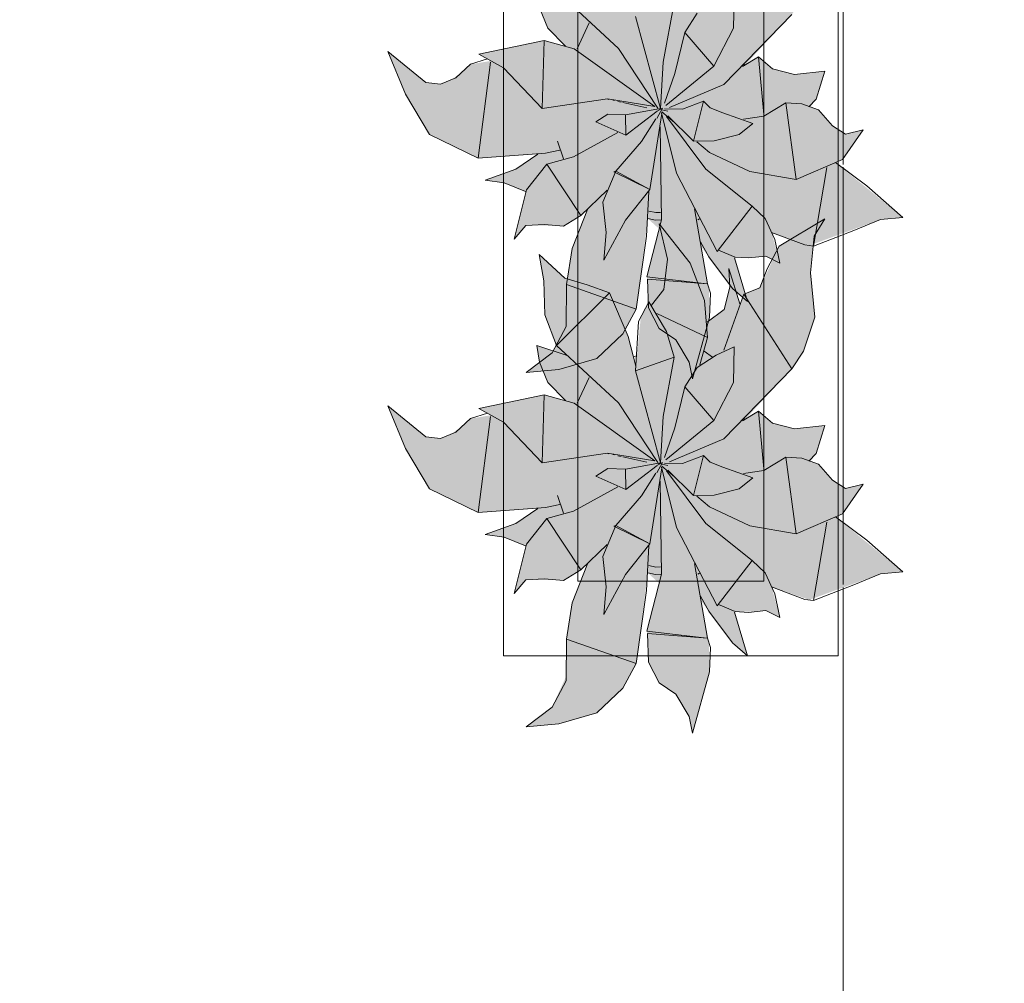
# Model space of a CAD drawing. Header units: millimetres. Extents: x -59761 to 112741, y -57975 to 46221.
# Tile 356 of 421: x 74743 to 76067, y -23818 to -22523. Entities that reach past the tile are written whole.
import ezdxf

# ---------------------------------------------------------------- set-up
doc = ezdxf.new("R2010")
doc.units = ezdxf.units.MM
doc.linetypes.add('короткая штриховая', pattern=[282.222222, 141.111111, -141.111111])
doc.linetypes.add('Штриховая', pattern=[564.444447, 282.222223, -282.222223])
for name, color, linetype in [('Интерьер - Мебель', 7, 'Continuous'), ('Элемент модели - Границы зон', 7, 'Continuous'), ('Элемент Модели - Зона', 7, 'Continuous')]:
    doc.layers.add(name, color=color, linetype=linetype)

msp = doc.modelspace()

# ---------------------------------------------------------------- hatches: boundary and pattern name
at = {"layer": 'Интерьер - Мебель', "linetype": 'Continuous', "lineweight": 0}
for points in [[(75238.13, -22566.06), (75261.57, -22623.31), (75294.14, -22677.63), (75359.54, -22709.49), (75439.45, -22704.1), (75411.7, -22722.86), (75368.65, -22738.95), (75394.53, -22742.58), (75423.13, -22754.21), (75408, -22818.35), (75423.53, -22799.74), (75466.35, -22800.03), (75473.91, -22800.63), (75497.33, -22786.31), (75506.28, -22778.26), (75485.77, -22832.16), (75479.27, -22872.95), (75477.86, -22929.04), (75458.84, -22970.77), (75424.09, -22997.25), (75467.88, -22993.43), (75519.1, -22978.72), (75553.79, -22945.44), (75571.8, -22912.4), (75587.5, -22790.62), (75602.77, -22804.52), (75586.11, -22868.62), (75588.14, -22910.57), (75602.47, -22938.36), (75625.18, -22953.23), (75642.8, -22983.37), (75647.59, -23005.69), (75670.37, -22923.41), (75669.67, -22884.43), (75658.9, -22827.97), (75697.5, -22879.74), (75721.52, -22901.89), (75704.61, -22842.56), (75734.54, -22842.34), (75746.14, -22841.17), (75764.87, -22850.51), (75753.77, -22809.09), (75804.39, -22826.76), (75900.07, -22791.82), (75930.14, -22789), (75839.58, -22715.1), (75849.26, -22710.98), (75877.02, -22671.4), (75853.19, -22677.34), (75835.42, -22665.99), (75816.9, -22644.66), (75805.58, -22640.62), (75813.82, -22630.31), (75825.24, -22592.57), (75784.39, -22597.14), (75754.88, -22589.56), (75736.09, -22573.43), (75717.35, -22585.21), (75781.01, -22516.43), (75796.82, -22492.61), (75812.09, -22446.82), (75806.29, -22387.33), (75811.06, -22338.08), (75825.56, -22314.69), (75763.76, -22351.54), (75738.12, -22407.48), (75716.28, -22416.18), (75711.32, -22428.87), (75696.33, -22381.68), (75697.54, -22406.85), (75689.98, -22436.54), (75667.06, -22453.91), (75663.69, -22424.52), (75644.57, -22374.41), (75602.53, -22321.43), (75614.1, -22368.85), (75608.92, -22409.7), (75592.6, -22431.08), (75588.8, -22426.38), (75578.02, -22447.12), (75571.39, -22512.99), (75561.1, -22472.75), (75536.02, -22414.33), (75475.97, -22394.38), (75441.32, -22362.89), (75447.54, -22398.38), (75448.96, -22443.95), (75464.72, -22484.9), (75479.22, -22498.65), (75438.22, -22484.88), (75441.71, -22507.62), (75453.08, -22534.65), (75476.93, -22558.9), (75448.34, -22551.51), (75360.18, -22569.54), (75376.79, -22578.7), (75349.19, -22583.29), (75339.3, -22592.43), (75322.96, -22604.16), (75308.88, -22609.85), (75288.9, -22607.73)], [(75238.13, -23042.09), (75261.57, -23099.33), (75294.14, -23153.65), (75359.54, -23185.51), (75439.45, -23180.12), (75411.7, -23198.88), (75368.65, -23214.97), (75394.53, -23218.6), (75423.13, -23230.24), (75408, -23294.38), (75423.53, -23275.77), (75466.35, -23276.05), (75473.91, -23276.65), (75497.33, -23262.33), (75506.28, -23254.28), (75485.77, -23308.18), (75479.27, -23348.97), (75477.86, -23405.06), (75458.84, -23446.79), (75424.09, -23473.27), (75467.88, -23469.45), (75519.1, -23454.74), (75553.79, -23421.46), (75571.8, -23388.42), (75587.5, -23266.64), (75602.77, -23280.54), (75586.11, -23344.64), (75588.14, -23386.6), (75602.47, -23414.38), (75625.18, -23429.25), (75642.8, -23459.39), (75647.59, -23481.71), (75670.37, -23399.43), (75669.67, -23360.45), (75658.9, -23304), (75697.5, -23355.76), (75721.52, -23377.92), (75704.61, -23318.58), (75734.54, -23318.36), (75746.14, -23317.19), (75764.87, -23326.53), (75753.77, -23285.11), (75804.39, -23302.78), (75900.07, -23267.84), (75930.14, -23265.02), (75839.58, -23191.12), (75849.26, -23187), (75877.02, -23147.42), (75853.19, -23153.36), (75835.42, -23142.01), (75816.9, -23120.68), (75805.58, -23116.64), (75813.82, -23106.33), (75825.24, -23068.59), (75784.39, -23073.16), (75754.88, -23065.58), (75736.09, -23049.46), (75717.35, -23061.23), (75781.01, -22992.45), (75796.82, -22968.63), (75812.09, -22922.84), (75806.29, -22863.35), (75811.06, -22814.1), (75825.56, -22790.71), (75763.76, -22827.56), (75738.12, -22883.5), (75716.28, -22892.21), (75711.32, -22904.9), (75696.33, -22857.7), (75697.54, -22882.87), (75689.98, -22912.57), (75667.06, -22929.93), (75663.69, -22900.55), (75644.57, -22850.44), (75602.53, -22797.45), (75614.1, -22844.87), (75608.92, -22885.72), (75592.6, -22907.1), (75588.8, -22902.4), (75578.02, -22923.14), (75571.39, -22989.01), (75561.1, -22948.77), (75536.02, -22890.35), (75475.97, -22870.41), (75441.32, -22838.91), (75447.54, -22874.4), (75448.96, -22919.97), (75464.72, -22960.93), (75479.22, -22974.67), (75438.22, -22960.9), (75441.71, -22983.64), (75453.08, -23010.67), (75476.93, -23034.92), (75448.34, -23027.53), (75360.18, -23045.56), (75376.79, -23054.72), (75349.19, -23059.31), (75339.3, -23068.45), (75322.96, -23080.18), (75308.88, -23085.87), (75288.9, -23083.75)]]:
    msp.add_hatch(color=255, dxfattribs=at).paths.add_polyline_path(points)

# ---------------------------------------------------------------- linework, layer by layer
at = {"layer": 'Интерьер - Мебель', "color": 7, "linetype": 'Continuous', "lineweight": 5}
for p, q in [((75393.46, -21877.83), (75393.46, -23377.83)), ((75843.46, -23377.83), (75843.46, -21877.83)), ((75493.46, -21977.83), (75493.46, -23277.83)), ((75743.46, -23277.83), (75743.46, -21977.83)), ((75493.46, -23277.83), (75743.46, -23277.83)), ((75393.46, -23377.83), (75843.46, -23377.83))]:
    msp.add_line(p, q, dxfattribs=at)
at = {"layer": 'Интерьер - Мебель', "color": 7, "linetype": 'Continuous', "lineweight": 15}
for p, q in [((75464.72, -22484.9), (75548.21, -22562.09)), ((75464.72, -22484.9), (75548.21, -22562.09)), ((75702.68, -22534.72), (75703.53, -22486.73)), ((75702.68, -22534.72), (75703.53, -22486.73)), ((75441.71, -22507.62), (75453.08, -22534.65)), ((75441.71, -22507.62), (75453.08, -22534.65)), ((75607.92, -22580.44), (75622.87, -22500.67)), ((75607.92, -22580.44), (75622.87, -22500.67)), ((75571.03, -22518.99), (75604.65, -22642.84)), ((75571.03, -22518.99), (75604.65, -22642.84)), ((75636.98, -22540.45), (75653.75, -22514.62)), ((75636.98, -22540.45), (75653.75, -22514.62)), ((75689.66, -22610.47), (75781.02, -22516.43)), ((75689.66, -22610.47), (75781.02, -22516.43)), ((75453.08, -22534.65), (75476.93, -22558.9)), ((75453.08, -22534.65), (75476.93, -22558.9)), ((75492.59, -22562.58), (75508.55, -22527.81)), ((75492.59, -22562.58), (75508.55, -22527.81)), ((75676.01, -22585.88), (75702.68, -22534.72)), ((75676.01, -22585.88), (75702.68, -22534.72)), ((75623.76, -22595.81), (75636.98, -22540.45)), ((75623.76, -22595.81), (75636.98, -22540.45)), ((75636.98, -22540.45), (75676.01, -22585.88)), ((75636.98, -22540.45), (75676.01, -22585.88)), ((75360.18, -22569.54), (75448.34, -22551.51)), ((75360.18, -22569.54), (75448.34, -22551.51)), ((75445.6, -22642.7), (75448.33, -22551.51)), ((75445.6, -22642.7), (75448.33, -22551.51)), ((75448.34, -22551.51), (75488.35, -22562.54)), ((75448.34, -22551.51), (75488.35, -22562.54)), ((75238.13, -22566.06), (75261.57, -22623.31)), ((75238.13, -22566.06), (75288.9, -22607.73)), ((75238.13, -22566.06), (75261.57, -22623.31)), ((75238.13, -22566.06), (75288.9, -22607.73)), ((75360.18, -22569.54), (75393.4, -22587.86)), ((75360.18, -22569.54), (75393.4, -22587.86)), ((75488.35, -22562.54), (75597.03, -22640.17)), ((75488.35, -22562.54), (75597.03, -22640.17)), ((75548.21, -22562.09), (75600.96, -22642.16)), ((75548.21, -22562.09), (75600.96, -22642.16)), ((75714.73, -22586.06), (75736.09, -22573.43)), ((75714.73, -22586.06), (75736.09, -22573.43)), ((75736.09, -22573.43), (75743.36, -22650.63)), ((75736.09, -22573.43), (75754.88, -22589.56)), ((75736.09, -22573.43), (75743.36, -22650.63)), ((75736.09, -22573.43), (75754.88, -22589.56)), ((75329.41, -22601.56), (75349.19, -22583.29)), ((75329.41, -22601.56), (75349.19, -22583.29)), ((75349.19, -22583.29), (75371.98, -22575.98)), ((75349.19, -22583.29), (75371.98, -22575.98)), ((75359.54, -22709.49), (75375.83, -22580.49)), ((75359.54, -22709.49), (75375.83, -22580.49)), ((75393.4, -22587.86), (75445.6, -22642.7)), ((75393.4, -22587.86), (75445.6, -22642.7)), ((75604.65, -22642.84), (75607.92, -22580.44)), ((75604.65, -22642.84), (75607.92, -22580.44)), ((75611.84, -22638.61), (75676.01, -22585.88)), ((75611.84, -22638.61), (75676.01, -22585.88)), ((75716.49, -22582.41), (75717.35, -22585.21)), ((75716.49, -22582.41), (75717.35, -22585.21)), ((75609.74, -22635.34), (75623.76, -22595.81)), ((75609.74, -22635.34), (75623.76, -22595.81)), ((75754.88, -22589.56), (75784.39, -22597.14)), ((75754.88, -22589.56), (75784.39, -22597.14)), ((75784.39, -22597.14), (75825.24, -22592.57)), ((75784.39, -22597.14), (75825.24, -22592.57)), ((75813.82, -22630.31), (75825.24, -22592.57)), ((75813.82, -22630.31), (75825.24, -22592.57)), ((75288.9, -22607.73), (75308.88, -22609.85)), ((75288.9, -22607.73), (75308.88, -22609.85)), ((75308.88, -22609.85), (75329.41, -22601.56)), ((75308.88, -22609.85), (75329.41, -22601.56)), ((75616.52, -22641.31), (75689.66, -22610.47)), ((75616.52, -22641.31), (75689.66, -22610.47)), ((75261.57, -22623.31), (75294.14, -22677.63)), ((75261.57, -22623.31), (75294.14, -22677.63)), ((75445.6, -22642.7), (75533.47, -22629.87)), ((75445.6, -22642.7), (75533.47, -22629.87)), ((75533.47, -22629.87), (75597.03, -22640.17)), ((75533.47, -22629.87), (75597.03, -22640.17)), ((75533.91, -22630.14), (75535.03, -22630.39)), ((75533.91, -22630.14), (75535.03, -22630.39)), ((75540.61, -22631.6), (75542.84, -22632.09)), ((75540.61, -22631.6), (75542.84, -22632.09)), ((75547.3, -22633.06), (75551.77, -22634.03)), ((75547.3, -22633.06), (75551.77, -22634.03)), ((75554, -22634.52), (75586.32, -22641.57)), ((75554, -22634.52), (75586.32, -22641.57)), ((75634.03, -22643.64), (75662.39, -22632.85)), ((75634.03, -22643.64), (75662.39, -22632.85)), ((75648.83, -22686.61), (75662.39, -22632.85)), ((75648.83, -22686.61), (75662.39, -22632.85)), ((75662.39, -22632.85), (75671.3, -22641.92)), ((75662.39, -22632.85), (75671.3, -22641.92)), ((75743.38, -22652.9), (75772.97, -22634.89)), ((75743.38, -22652.9), (75772.97, -22634.89)), ((75772.97, -22634.89), (75786.71, -22737.85)), ((75772.97, -22634.89), (75794.25, -22636.58)), ((75772.97, -22634.89), (75786.71, -22737.85)), ((75772.97, -22634.89), (75794.25, -22636.58)), ((75794.25, -22636.58), (75816.9, -22644.66)), ((75794.25, -22636.58), (75816.9, -22644.66)), ((75803.89, -22640.56), (75813.82, -22630.31)), ((75803.89, -22640.56), (75813.82, -22630.31)), ((75517.74, -22660.48), (75533.67, -22650.26)), ((75517.74, -22660.48), (75533.67, -22650.26)), ((75533.67, -22650.26), (75557.56, -22651.12)), ((75533.67, -22650.26), (75557.56, -22651.12)), ((75557.56, -22651.12), (75604.65, -22642.84)), ((75557.56, -22651.12), (75604.65, -22642.84)), ((75557.56, -22651.12), (75557.81, -22678.3)), ((75557.56, -22651.12), (75557.81, -22678.3)), ((75557.81, -22678.3), (75600.09, -22646.29)), ((75557.81, -22678.3), (75600.09, -22646.29)), ((75590.23, -22751.41), (75606.15, -22649.38)), ((75590.23, -22751.41), (75606.15, -22649.38)), ((75599.78, -22656.28), (75607.23, -22642.39)), ((75599.78, -22656.28), (75607.23, -22642.39)), ((75600.63, -22645.99), (75607.23, -22642.39)), ((75600.63, -22645.99), (75607.23, -22642.39)), ((75601.78, -22643.34), (75604.04, -22643.89)), ((75601.78, -22643.34), (75604.04, -22643.89)), ((75603.51, -22643.7), (75604.65, -22642.84)), ((75603.51, -22643.7), (75604.65, -22642.84)), ((75606.02, -22648.43), (75626.01, -22729.72)), ((75606.02, -22648.43), (75626.01, -22729.72)), ((75606.3, -22644.44), (75614.22, -22646.35)), ((75606.3, -22644.44), (75614.22, -22646.35)), ((75606.3, -22647.21), (75623.2, -22661.67)), ((75606.3, -22647.21), (75623.2, -22661.67)), ((75610.07, -22642.99), (75634.03, -22643.64)), ((75610.07, -22642.99), (75634.03, -22643.64)), ((75612.7, -22653.63), (75665.21, -22723.97)), ((75612.7, -22653.63), (75665.21, -22723.97)), ((75614.4, -22652.51), (75648.83, -22686.61)), ((75614.4, -22652.51), (75648.83, -22686.61)), ((75671.3, -22641.92), (75688.05, -22648.48)), ((75671.3, -22641.92), (75688.05, -22648.48)), ((75688.05, -22648.48), (75728.75, -22662.7)), ((75688.05, -22648.48), (75728.75, -22662.7)), ((75715.84, -22657.19), (75743.38, -22652.9)), ((75715.84, -22657.19), (75743.38, -22652.9)), ((75816.9, -22644.66), (75835.42, -22665.99)), ((75816.9, -22644.66), (75835.42, -22665.99)), ((75517.74, -22660.48), (75557.81, -22678.3)), ((75517.74, -22660.48), (75557.81, -22678.3)), ((75579.15, -22686.8), (75598.35, -22656.44)), ((75579.15, -22686.8), (75598.35, -22656.44)), ((75603.85, -22667.22), (75605.98, -22792.16)), ((75603.85, -22667.22), (75605.98, -22792.16)), ((75710.13, -22677.54), (75728.75, -22662.7)), ((75710.13, -22677.54), (75728.75, -22662.7)), ((75835.42, -22665.99), (75853.19, -22677.34)), ((75835.42, -22665.99), (75853.19, -22677.34)), ((75294.14, -22677.63), (75359.54, -22709.49)), ((75294.14, -22677.63), (75359.54, -22709.49)), ((75487.43, -22707.68), (75547.3, -22675.05)), ((75487.43, -22707.68), (75547.3, -22675.05)), ((75676.63, -22686.22), (75710.13, -22677.54)), ((75676.63, -22686.22), (75710.13, -22677.54)), ((75849.26, -22710.98), (75877.02, -22671.4)), ((75849.26, -22710.98), (75877.02, -22671.4)), ((75853.19, -22677.34), (75877.02, -22671.4)), ((75853.19, -22677.34), (75877.02, -22671.4)), ((75465.84, -22686.46), (75474.05, -22710.3)), ((75465.84, -22686.46), (75474.05, -22710.3)), ((75544.53, -22726.87), (75579.15, -22686.8)), ((75544.53, -22726.87), (75579.15, -22686.8)), ((75648.83, -22686.61), (75676.63, -22686.22)), ((75648.83, -22686.61), (75676.63, -22686.22)), ((75653.34, -22687.46), (75670.23, -22701.91)), ((75653.34, -22687.46), (75670.23, -22701.91)), ((75359.54, -22709.49), (75450.09, -22702.61)), ((75359.54, -22709.49), (75450.09, -22702.61)), ((75410.06, -22723.97), (75439.45, -22704.1)), ((75410.06, -22723.97), (75439.45, -22704.1)), ((75450.09, -22702.61), (75469.13, -22698.68)), ((75450.09, -22702.61), (75469.13, -22698.68)), ((75670.23, -22701.91), (75724.45, -22727.13)), ((75670.23, -22701.91), (75724.45, -22727.13)), ((75424.39, -22751.75), (75451.86, -22717.38)), ((75424.39, -22751.75), (75451.86, -22717.38)), ((75451.86, -22717.38), (75487.43, -22707.68)), ((75451.86, -22717.38), (75487.43, -22707.68)), ((75451.86, -22717.38), (75497.33, -22786.31)), ((75451.86, -22717.38), (75497.33, -22786.31)), ((75786.71, -22737.85), (75849.26, -22710.98)), ((75786.71, -22737.85), (75849.26, -22710.98)), ((75839.58, -22715.1), (75881.98, -22746.5)), ((75839.58, -22715.1), (75881.98, -22746.5)), ((75368.65, -22738.95), (75410.06, -22723.97)), ((75368.65, -22738.95), (75410.06, -22723.97)), ((75526.93, -22768.3), (75544.53, -22726.87)), ((75526.93, -22768.3), (75544.53, -22726.87)), ((75541.92, -22727.7), (75544.53, -22726.87)), ((75541.92, -22727.7), (75544.53, -22726.87)), ((75541.92, -22727.7), (75590.23, -22751.41)), ((75541.92, -22727.7), (75590.23, -22751.41)), ((75544.53, -22726.87), (75590.23, -22751.41)), ((75544.53, -22726.87), (75590.23, -22751.41)), ((75626.01, -22729.72), (75680.65, -22834.9)), ((75626.01, -22729.72), (75680.65, -22834.9)), ((75665.21, -22723.97), (75727.51, -22773.87)), ((75665.21, -22723.97), (75727.51, -22773.87)), ((75724.45, -22727.13), (75786.71, -22737.85)), ((75724.45, -22727.13), (75786.71, -22737.85)), ((75810.12, -22827.48), (75828.23, -22722.15)), ((75810.12, -22827.48), (75828.23, -22722.15)), ((75368.65, -22738.95), (75394.53, -22742.58)), ((75368.65, -22738.95), (75394.53, -22742.58)), ((75394.53, -22742.58), (75423.13, -22754.22)), ((75394.53, -22742.58), (75423.13, -22754.22)), ((75881.98, -22746.5), (75930.14, -22789)), ((75881.98, -22746.5), (75930.14, -22789)), ((75408, -22818.35), (75424.39, -22751.75)), ((75408, -22818.35), (75424.39, -22751.75)), ((75497.33, -22786.31), (75532.79, -22752.43)), ((75497.33, -22786.31), (75532.79, -22752.43)), ((75557.26, -22792.66), (75590.23, -22751.41)), ((75557.26, -22792.66), (75590.23, -22751.41)), ((75585.59, -22814.25), (75588.8, -22754.24)), ((75585.59, -22814.25), (75588.8, -22754.24)), ((75526.93, -22768.3), (75531.57, -22809.42)), ((75526.93, -22768.3), (75531.57, -22809.42)), ((75473.91, -22800.63), (75497.33, -22786.31)), ((75473.91, -22800.63), (75497.33, -22786.31)), ((75485.98, -22830.85), (75506.28, -22778.26)), ((75485.98, -22830.85), (75506.28, -22778.26)), ((75588.77, -22780.75), (75598.04, -22782.6)), ((75588.77, -22780.75), (75598.04, -22782.6)), ((75598.04, -22782.6), (75604.58, -22782.23)), ((75598.04, -22782.6), (75604.58, -22782.23)), ((75650.16, -22777.68), (75667.65, -22878.26)), ((75650.16, -22777.68), (75667.65, -22878.26)), ((75680.65, -22834.9), (75727.51, -22773.87)), ((75680.65, -22834.9), (75727.51, -22773.87)), ((75727.51, -22773.87), (75745, -22790.41)), ((75727.51, -22773.87), (75745, -22790.41)), ((75408, -22818.35), (75423.53, -22799.74)), ((75408, -22818.35), (75423.53, -22799.74)), ((75423.53, -22799.74), (75448.38, -22798.59)), ((75423.53, -22799.74), (75448.38, -22798.59)), ((75448.38, -22798.59), (75473.91, -22800.63)), ((75448.38, -22798.59), (75473.91, -22800.63)), ((75528.32, -22846.24), (75557.26, -22792.66)), ((75528.32, -22846.24), (75557.26, -22792.66)), ((75586.1, -22868.62), (75605.98, -22792.16)), ((75586.1, -22868.62), (75605.98, -22792.16)), ((75587.5, -22790.62), (75597.57, -22792.64)), ((75587.5, -22790.62), (75597.57, -22792.64)), ((75597.57, -22792.64), (75605.37, -22792.19)), ((75597.57, -22792.64), (75605.37, -22792.19)), ((75602.53, -22797.45), (75614.1, -22844.87)), ((75602.53, -22797.45), (75644.57, -22850.44)), ((75602.53, -22797.45), (75614.1, -22844.87)), ((75602.53, -22797.45), (75644.57, -22850.44)), ((75654.47, -22792.38), (75656.73, -22790.9)), ((75654.47, -22792.38), (75656.73, -22790.9)), ((75745, -22790.41), (75758.03, -22818.62)), ((75745, -22790.41), (75758.03, -22818.62)), ((75763.76, -22827.56), (75825.56, -22790.71)), ((75763.76, -22827.56), (75825.56, -22790.71)), ((75811.06, -22814.1), (75825.56, -22790.71)), ((75811.06, -22814.1), (75825.56, -22790.71)), ((75864.23, -22806.72), (75900.07, -22791.82)), ((75864.23, -22806.72), (75900.07, -22791.82)), ((75900.07, -22791.82), (75930.14, -22789)), ((75900.07, -22791.82), (75930.14, -22789)), ((75528.32, -22846.24), (75531.57, -22809.42)), ((75528.32, -22846.24), (75531.57, -22809.42)), ((75753.77, -22809.09), (75798.66, -22826.04)), ((75753.77, -22809.09), (75798.66, -22826.04)), ((75810.12, -22827.48), (75864.23, -22806.72)), ((75810.12, -22827.48), (75864.23, -22806.72)), ((75571.8, -22912.4), (75585.59, -22814.25)), ((75571.8, -22912.4), (75585.59, -22814.25)), ((75658.22, -22821.87), (75669.6, -22841.85)), ((75658.22, -22821.87), (75669.6, -22841.85)), ((75758.03, -22818.62), (75764.87, -22850.51)), ((75758.03, -22818.62), (75764.87, -22850.51)), ((75798.66, -22826.04), (75810.12, -22827.48)), ((75798.66, -22826.04), (75810.12, -22827.48)), ((75806.29, -22863.35), (75811.06, -22814.1)), ((75806.29, -22863.35), (75811.06, -22814.1)), ((75441.32, -22838.91), (75447.54, -22874.4)), ((75441.32, -22838.91), (75475.97, -22870.41)), ((75441.32, -22838.91), (75447.54, -22874.4)), ((75441.32, -22838.91), (75475.97, -22870.41)), ((75478.26, -22879.34), (75485.98, -22830.85)), ((75478.26, -22879.34), (75485.98, -22830.85)), ((75682.22, -22832.87), (75704.61, -22842.56)), ((75682.22, -22832.87), (75704.61, -22842.56)), ((75748.02, -22858.17), (75763.76, -22827.56)), ((75748.02, -22858.17), (75763.76, -22827.56)), ((75608.92, -22885.72), (75614.1, -22844.87)), ((75608.92, -22885.72), (75614.1, -22844.87)), ((75644.57, -22850.44), (75663.69, -22900.55)), ((75644.57, -22850.44), (75663.69, -22900.55)), ((75669.6, -22841.85), (75701.07, -22884.59)), ((75669.6, -22841.85), (75701.07, -22884.59)), ((75703.97, -22843.23), (75721.52, -22901.89)), ((75703.97, -22843.23), (75721.52, -22901.89)), ((75704.61, -22842.56), (75722.93, -22843.5)), ((75704.61, -22842.56), (75722.93, -22843.5)), ((75722.93, -22843.5), (75746.14, -22841.17)), ((75722.93, -22843.5), (75746.14, -22841.17)), ((75746.14, -22841.17), (75764.87, -22850.51)), ((75746.14, -22841.17), (75764.87, -22850.51)), ((75696.33, -22857.7), (75697.54, -22882.87)), ((75696.33, -22857.7), (75711.32, -22904.9)), ((75696.33, -22857.7), (75697.54, -22882.87)), ((75696.33, -22857.7), (75711.32, -22904.9)), ((75738.12, -22883.5), (75748.02, -22858.17)), ((75738.12, -22883.5), (75748.02, -22858.17)), ((75806.29, -22863.35), (75812.09, -22922.84)), ((75806.29, -22863.35), (75812.09, -22922.84)), ((75447.54, -22874.4), (75448.96, -22919.97)), ((75447.54, -22874.4), (75448.96, -22919.97)), ((75475.97, -22870.41), (75505.82, -22879.58)), ((75475.97, -22870.41), (75505.82, -22879.58)), ((75477.81, -22935.72), (75478.26, -22879.34)), ((75477.81, -22935.72), (75478.26, -22879.34)), ((75478.26, -22879.34), (75571.8, -22912.4)), ((75478.26, -22879.34), (75571.8, -22912.4)), ((75586.1, -22868.62), (75663.25, -22877.74)), ((75586.1, -22868.62), (75663.25, -22877.74)), ((75586.79, -22871.81), (75588.14, -22910.57)), ((75586.79, -22871.81), (75667.65, -22878.26)), ((75586.79, -22871.81), (75588.14, -22910.57)), ((75586.79, -22871.81), (75667.65, -22878.26)), ((75667.65, -22878.26), (75671.69, -22890.6)), ((75667.65, -22878.26), (75671.69, -22890.6)), ((75464.72, -22960.93), (75536.02, -22890.35)), ((75464.72, -22960.93), (75536.02, -22890.35)), ((75505.82, -22879.58), (75536.02, -22890.35)), ((75505.82, -22879.58), (75536.02, -22890.35)), ((75536.02, -22890.35), (75561.1, -22948.77)), ((75536.02, -22890.35), (75561.1, -22948.77)), ((75592.6, -22907.1), (75608.92, -22885.72)), ((75592.6, -22907.1), (75608.92, -22885.72)), ((75670.37, -22923.41), (75671.69, -22890.6)), ((75670.37, -22923.41), (75671.69, -22890.6)), ((75689.43, -22967.18), (75716.28, -22892.21)), ((75689.43, -22967.18), (75716.28, -22892.21)), ((75689.98, -22912.57), (75697.54, -22882.87)), ((75689.98, -22912.57), (75697.54, -22882.87)), ((75701.07, -22884.59), (75721.52, -22901.89)), ((75701.07, -22884.59), (75721.52, -22901.89)), ((75716.28, -22892.21), (75738.12, -22883.5)), ((75716.28, -22892.21), (75738.12, -22883.5)), ((75716.28, -22892.21), (75781.01, -22992.45)), ((75716.28, -22892.21), (75781.01, -22992.45)), ((75574.98, -22928.98), (75588.8, -22902.4)), ((75574.98, -22928.98), (75588.8, -22902.4)), ((75588.8, -22902.4), (75612.73, -22942.44)), ((75588.8, -22902.4), (75612.73, -22942.44)), ((75663.69, -22900.55), (75667.44, -22950.47)), ((75663.69, -22900.55), (75667.44, -22950.47)), ((75553.79, -22945.44), (75571.8, -22912.4)), ((75553.79, -22945.44), (75571.8, -22912.4)), ((75588.14, -22910.57), (75602.47, -22938.36)), ((75588.14, -22910.57), (75602.47, -22938.36)), ((75599.54, -22918.17), (75667.44, -22950.47)), ((75599.54, -22918.17), (75667.44, -22950.47)), ((75667.06, -22929.93), (75689.98, -22912.57)), ((75667.06, -22929.93), (75689.98, -22912.57)), ((75448.96, -22919.97), (75464.72, -22960.93)), ((75448.96, -22919.97), (75464.72, -22960.93)), ((75571.03, -22995.01), (75574.98, -22928.98)), ((75571.03, -22995.01), (75574.98, -22928.98)), ((75647.59, -23005.69), (75670.37, -22923.41)), ((75647.59, -23005.69), (75670.37, -22923.41)), ((75796.82, -22968.63), (75812.09, -22922.84)), ((75796.82, -22968.63), (75812.09, -22922.84)), ((75458.84, -22970.77), (75477.81, -22935.72)), ((75458.84, -22970.77), (75477.81, -22935.72)), ((75519.1, -22978.72), (75553.79, -22945.44)), ((75519.1, -22978.72), (75553.79, -22945.44)), ((75602.47, -22938.36), (75625.18, -22953.23)), ((75602.47, -22938.36), (75625.18, -22953.23)), ((75612.73, -22942.44), (75622.87, -22976.69)), ((75612.73, -22942.44), (75622.87, -22976.69)), ((75561.1, -22948.77), (75571.38, -22988.98)), ((75561.1, -22948.77), (75571.38, -22988.98)), ((75625.18, -22953.23), (75642.8, -22983.37)), ((75625.18, -22953.23), (75642.8, -22983.37)), ((75657.26, -22987.11), (75667.44, -22950.47)), ((75657.26, -22987.11), (75667.44, -22950.47)), ((75424.09, -22997.25), (75458.84, -22970.77)), ((75424.09, -22997.25), (75458.84, -22970.77)), ((75438.22, -22960.9), (75441.71, -22983.64)), ((75438.22, -22960.9), (75479.22, -22974.67)), ((75438.22, -22960.9), (75441.71, -22983.64)), ((75438.22, -22960.9), (75479.22, -22974.67)), ((75464.72, -22960.93), (75548.21, -23038.11)), ((75464.72, -22960.93), (75548.21, -23038.11)), ((75663.38, -22968.82), (75674.55, -22976.56)), ((75663.38, -22968.82), (75674.55, -22976.56)), ((75679.43, -22973.89), (75703.53, -22962.75)), ((75679.43, -22973.89), (75703.53, -22962.75)), ((75702.68, -23010.74), (75703.53, -22962.75)), ((75702.68, -23010.74), (75703.53, -22962.75)), ((75781.02, -22992.45), (75796.82, -22968.63)), ((75781.02, -22992.45), (75796.82, -22968.63)), ((75441.71, -22983.64), (75453.08, -23010.67)), ((75441.71, -22983.64), (75453.08, -23010.67)), ((75467.88, -22993.43), (75519.1, -22978.72)), ((75467.88, -22993.43), (75519.1, -22978.72)), ((75567.79, -22976.4), (75572.15, -22975)), ((75567.79, -22976.4), (75572.15, -22975)), ((75571.03, -22995.01), (75622.87, -22976.69)), ((75571.03, -22995.01), (75622.87, -22976.69)), ((75607.92, -23056.46), (75622.87, -22976.69)), ((75607.92, -23056.46), (75622.87, -22976.69)), ((75642.8, -22983.37), (75647.59, -23005.69)), ((75642.8, -22983.37), (75647.59, -23005.69)), ((75653.75, -22990.64), (75679.43, -22973.89)), ((75653.75, -22990.64), (75679.43, -22973.89)), ((75424.09, -22997.25), (75467.88, -22993.43)), ((75424.09, -22997.25), (75467.88, -22993.43)), ((75571.03, -22995.01), (75604.65, -23118.86)), ((75571.03, -22995.01), (75604.65, -23118.86)), ((75636.98, -23016.47), (75653.75, -22990.64)), ((75636.98, -23016.47), (75653.75, -22990.64)), ((75689.66, -23086.49), (75781.02, -22992.45)), ((75689.66, -23086.49), (75781.02, -22992.45)), ((75453.08, -23010.67), (75476.93, -23034.92)), ((75453.08, -23010.67), (75476.93, -23034.92)), ((75492.59, -23038.6), (75508.55, -23003.83)), ((75492.59, -23038.6), (75508.55, -23003.83)), ((75676.01, -23061.9), (75702.68, -23010.74)), ((75676.01, -23061.9), (75702.68, -23010.74)), ((75623.76, -23071.83), (75636.98, -23016.47)), ((75623.76, -23071.83), (75636.98, -23016.47)), ((75636.98, -23016.47), (75676.01, -23061.9)), ((75636.98, -23016.47), (75676.01, -23061.9)), ((75360.18, -23045.56), (75448.34, -23027.53)), ((75360.18, -23045.56), (75448.34, -23027.53)), ((75445.6, -23118.72), (75448.33, -23027.53)), ((75445.6, -23118.72), (75448.33, -23027.53)), ((75448.34, -23027.53), (75488.35, -23038.56)), ((75448.34, -23027.53), (75488.35, -23038.56)), ((75548.21, -23038.11), (75600.96, -23118.18)), ((75548.21, -23038.11), (75600.96, -23118.18)), ((75238.13, -23042.09), (75261.57, -23099.33)), ((75238.13, -23042.09), (75288.9, -23083.75)), ((75238.13, -23042.09), (75261.57, -23099.33)), ((75238.13, -23042.09), (75288.9, -23083.75)), ((75360.18, -23045.56), (75393.4, -23063.89)), ((75360.18, -23045.56), (75393.4, -23063.89)), ((75488.35, -23038.56), (75597.03, -23116.19)), ((75488.35, -23038.56), (75597.03, -23116.19)), ((75714.73, -23062.08), (75736.09, -23049.46)), ((75714.73, -23062.08), (75736.09, -23049.46)), ((75736.09, -23049.46), (75743.36, -23126.65)), ((75736.09, -23049.46), (75754.88, -23065.58)), ((75736.09, -23049.46), (75743.36, -23126.65)), ((75736.09, -23049.46), (75754.88, -23065.58)), ((75329.41, -23077.58), (75349.19, -23059.31)), ((75329.41, -23077.58), (75349.19, -23059.31)), ((75349.19, -23059.31), (75371.98, -23052.01)), ((75349.19, -23059.31), (75371.98, -23052.01)), ((75359.54, -23185.51), (75375.83, -23056.51)), ((75359.54, -23185.51), (75375.83, -23056.51)), ((75393.4, -23063.89), (75445.6, -23118.72)), ((75393.4, -23063.89), (75445.6, -23118.72)), ((75604.65, -23118.86), (75607.92, -23056.46)), ((75604.65, -23118.86), (75607.92, -23056.46)), ((75611.84, -23114.63), (75676.01, -23061.9)), ((75611.84, -23114.63), (75676.01, -23061.9)), ((75716.49, -23058.44), (75717.35, -23061.23)), ((75716.49, -23058.44), (75717.35, -23061.23)), ((75308.88, -23085.87), (75329.41, -23077.58)), ((75308.88, -23085.87), (75329.41, -23077.58)), ((75609.74, -23111.36), (75623.76, -23071.83)), ((75609.74, -23111.36), (75623.76, -23071.83)), ((75754.88, -23065.58), (75784.39, -23073.16)), ((75754.88, -23065.58), (75784.39, -23073.16)), ((75784.39, -23073.16), (75825.24, -23068.59)), ((75784.39, -23073.16), (75825.24, -23068.59)), ((75813.82, -23106.33), (75825.24, -23068.59)), ((75813.82, -23106.33), (75825.24, -23068.59)), ((75288.9, -23083.75), (75308.88, -23085.87)), ((75288.9, -23083.75), (75308.88, -23085.87)), ((75616.52, -23117.33), (75689.66, -23086.49)), ((75616.52, -23117.33), (75689.66, -23086.49)), ((75261.57, -23099.33), (75294.14, -23153.65)), ((75261.57, -23099.33), (75294.14, -23153.65)), ((75445.6, -23118.72), (75533.47, -23105.89)), ((75445.6, -23118.72), (75533.47, -23105.89)), ((75533.47, -23105.89), (75597.03, -23116.19)), ((75533.47, -23105.89), (75597.03, -23116.19)), ((75533.91, -23106.16), (75535.03, -23106.41)), ((75533.91, -23106.16), (75535.03, -23106.41)), ((75540.61, -23107.62), (75542.84, -23108.11)), ((75540.61, -23107.62), (75542.84, -23108.11)), ((75547.3, -23109.08), (75551.77, -23110.05)), ((75547.3, -23109.08), (75551.77, -23110.05)), ((75554, -23110.55), (75586.32, -23117.59)), ((75554, -23110.55), (75586.32, -23117.59)), ((75634.03, -23119.66), (75662.39, -23108.87)), ((75634.03, -23119.66), (75662.39, -23108.87)), ((75648.83, -23162.64), (75662.39, -23108.87)), ((75648.83, -23162.64), (75662.39, -23108.87)), ((75662.39, -23108.87), (75671.3, -23117.94)), ((75662.39, -23108.87), (75671.3, -23117.94)), ((75743.38, -23128.92), (75772.97, -23110.91)), ((75743.38, -23128.92), (75772.97, -23110.91)), ((75772.97, -23110.91), (75786.71, -23213.87)), ((75772.97, -23110.91), (75794.25, -23112.61)), ((75772.97, -23110.91), (75786.71, -23213.87)), ((75772.97, -23110.91), (75794.25, -23112.61)), ((75794.25, -23112.61), (75816.9, -23120.68)), ((75794.25, -23112.61), (75816.9, -23120.68)), ((75803.89, -23116.58), (75813.82, -23106.33)), ((75803.89, -23116.58), (75813.82, -23106.33)), ((75517.74, -23136.5), (75533.67, -23126.28)), ((75517.74, -23136.5), (75533.67, -23126.28)), ((75533.67, -23126.28), (75557.56, -23127.14)), ((75533.67, -23126.28), (75557.56, -23127.14)), ((75557.56, -23127.14), (75604.65, -23118.86)), ((75557.56, -23127.14), (75604.65, -23118.86)), ((75557.56, -23127.14), (75557.81, -23154.33)), ((75557.56, -23127.14), (75557.81, -23154.33)), ((75557.81, -23154.33), (75600.09, -23122.31)), ((75557.81, -23154.33), (75600.09, -23122.31)), ((75590.23, -23227.43), (75606.15, -23125.4)), ((75590.23, -23227.43), (75606.15, -23125.4)), ((75599.78, -23132.3), (75607.23, -23118.41)), ((75599.78, -23132.3), (75607.23, -23118.41)), ((75600.63, -23122.01), (75607.23, -23118.41)), ((75600.63, -23122.01), (75607.23, -23118.41)), ((75601.78, -23119.36), (75604.04, -23119.91)), ((75601.78, -23119.36), (75604.04, -23119.91)), ((75603.51, -23119.72), (75604.65, -23118.86)), ((75603.51, -23119.72), (75604.65, -23118.86)), ((75606.02, -23124.45), (75626.01, -23205.74)), ((75606.02, -23124.45), (75626.01, -23205.74)), ((75606.3, -23120.46), (75614.22, -23122.37)), ((75606.3, -23120.46), (75614.22, -23122.37)), ((75606.3, -23123.23), (75623.2, -23137.69)), ((75606.3, -23123.23), (75623.2, -23137.69)), ((75610.07, -23119.01), (75634.03, -23119.66)), ((75610.07, -23119.01), (75634.03, -23119.66)), ((75612.7, -23129.65), (75665.21, -23199.99)), ((75612.7, -23129.65), (75665.21, -23199.99)), ((75614.4, -23128.53), (75648.83, -23162.64)), ((75614.4, -23128.53), (75648.83, -23162.64)), ((75671.3, -23117.94), (75688.05, -23124.5)), ((75671.3, -23117.94), (75688.05, -23124.5)), ((75688.05, -23124.5), (75728.75, -23138.72)), ((75688.05, -23124.5), (75728.75, -23138.72)), ((75715.84, -23133.21), (75743.38, -23128.92)), ((75715.84, -23133.21), (75743.38, -23128.92)), ((75816.9, -23120.68), (75835.42, -23142.01)), ((75816.9, -23120.68), (75835.42, -23142.01)), ((75517.74, -23136.5), (75557.81, -23154.33)), ((75517.74, -23136.5), (75557.81, -23154.33)), ((75579.15, -23162.82), (75598.35, -23132.46)), ((75579.15, -23162.82), (75598.35, -23132.46)), ((75603.85, -23143.24), (75605.98, -23268.18)), ((75603.85, -23143.24), (75605.98, -23268.18)), ((75710.13, -23153.57), (75728.75, -23138.72)), ((75710.13, -23153.57), (75728.75, -23138.72)), ((75835.42, -23142.01), (75853.19, -23153.36)), ((75835.42, -23142.01), (75853.19, -23153.36)), ((75294.14, -23153.65), (75359.54, -23185.51)), ((75294.14, -23153.65), (75359.54, -23185.51)), ((75487.43, -23183.7), (75547.3, -23151.07)), ((75487.43, -23183.7), (75547.3, -23151.07)), ((75676.63, -23162.24), (75710.13, -23153.57)), ((75676.63, -23162.24), (75710.13, -23153.57)), ((75849.26, -23187), (75877.02, -23147.42)), ((75849.26, -23187), (75877.02, -23147.42)), ((75853.19, -23153.36), (75877.02, -23147.42)), ((75853.19, -23153.36), (75877.02, -23147.42)), ((75465.84, -23162.48), (75474.05, -23186.33)), ((75465.84, -23162.48), (75474.05, -23186.33)), ((75544.53, -23202.89), (75579.15, -23162.82)), ((75544.53, -23202.89), (75579.15, -23162.82)), ((75648.83, -23162.64), (75676.63, -23162.24)), ((75648.83, -23162.64), (75676.63, -23162.24)), ((75653.34, -23163.48), (75670.23, -23177.93)), ((75653.34, -23163.48), (75670.23, -23177.93)), ((75359.54, -23185.51), (75450.09, -23178.63)), ((75359.54, -23185.51), (75450.09, -23178.63)), ((75410.06, -23199.99), (75439.45, -23180.12)), ((75410.06, -23199.99), (75439.45, -23180.12)), ((75450.09, -23178.63), (75469.13, -23174.71)), ((75450.09, -23178.63), (75469.13, -23174.71)), ((75670.23, -23177.93), (75724.45, -23203.15)), ((75670.23, -23177.93), (75724.45, -23203.15)), ((75424.39, -23227.78), (75451.86, -23193.4)), ((75424.39, -23227.78), (75451.86, -23193.4)), ((75451.86, -23193.4), (75487.43, -23183.7)), ((75451.86, -23193.4), (75487.43, -23183.7)), ((75451.86, -23193.4), (75497.33, -23262.33)), ((75451.86, -23193.4), (75497.33, -23262.33)), ((75786.71, -23213.87), (75849.26, -23187)), ((75786.71, -23213.87), (75849.26, -23187)), ((75839.58, -23191.12), (75881.98, -23222.52)), ((75839.58, -23191.12), (75881.98, -23222.52)), ((75368.65, -23214.97), (75410.06, -23199.99)), ((75368.65, -23214.97), (75410.06, -23199.99)), ((75526.93, -23244.32), (75544.53, -23202.89)), ((75526.93, -23244.32), (75544.53, -23202.89)), ((75541.92, -23203.73), (75544.53, -23202.89)), ((75541.92, -23203.73), (75544.53, -23202.89)), ((75541.92, -23203.73), (75590.23, -23227.43)), ((75541.92, -23203.73), (75590.23, -23227.43)), ((75544.53, -23202.89), (75590.23, -23227.43)), ((75544.53, -23202.89), (75590.23, -23227.43)), ((75626.01, -23205.74), (75680.65, -23310.92)), ((75626.01, -23205.74), (75680.65, -23310.92)), ((75665.21, -23199.99), (75727.51, -23249.89)), ((75665.21, -23199.99), (75727.51, -23249.89)), ((75724.45, -23203.15), (75786.71, -23213.87)), ((75724.45, -23203.15), (75786.71, -23213.87)), ((75810.12, -23303.5), (75828.23, -23198.17)), ((75810.12, -23303.5), (75828.23, -23198.17)), ((75368.65, -23214.97), (75394.53, -23218.6)), ((75368.65, -23214.97), (75394.53, -23218.6)), ((75394.53, -23218.6), (75423.13, -23230.24)), ((75394.53, -23218.6), (75423.13, -23230.24)), ((75881.98, -23222.52), (75930.14, -23265.02)), ((75881.98, -23222.52), (75930.14, -23265.02)), ((75408, -23294.38), (75424.39, -23227.78)), ((75408, -23294.38), (75424.39, -23227.78)), ((75497.33, -23262.33), (75532.79, -23228.45)), ((75497.33, -23262.33), (75532.79, -23228.45)), ((75557.26, -23268.68), (75590.23, -23227.43)), ((75557.26, -23268.68), (75590.23, -23227.43)), ((75585.59, -23290.27), (75588.8, -23230.26)), ((75585.59, -23290.27), (75588.8, -23230.26)), ((75526.93, -23244.32), (75531.57, -23285.44)), ((75526.93, -23244.32), (75531.57, -23285.44)), ((75473.91, -23276.65), (75497.33, -23262.33)), ((75473.91, -23276.65), (75497.33, -23262.33)), ((75485.98, -23306.87), (75506.28, -23254.28)), ((75485.98, -23306.87), (75506.28, -23254.28)), ((75588.77, -23256.77), (75598.04, -23258.63)), ((75588.77, -23256.77), (75598.04, -23258.63)), ((75598.04, -23258.63), (75604.58, -23258.25)), ((75598.04, -23258.63), (75604.58, -23258.25)), ((75650.16, -23253.71), (75667.65, -23354.29)), ((75650.16, -23253.71), (75667.65, -23354.29)), ((75680.65, -23310.92), (75727.51, -23249.89)), ((75680.65, -23310.92), (75727.51, -23249.89)), ((75727.51, -23249.89), (75745, -23266.43)), ((75727.51, -23249.89), (75745, -23266.43)), ((75408, -23294.38), (75423.53, -23275.77)), ((75408, -23294.38), (75423.53, -23275.77)), ((75423.53, -23275.77), (75448.38, -23274.61)), ((75423.53, -23275.77), (75448.38, -23274.61)), ((75448.38, -23274.61), (75473.91, -23276.65)), ((75448.38, -23274.61), (75473.91, -23276.65)), ((75528.32, -23322.27), (75557.26, -23268.68)), ((75528.32, -23322.27), (75557.26, -23268.68)), ((75586.1, -23344.64), (75605.98, -23268.18)), ((75586.1, -23344.64), (75605.98, -23268.18)), ((75587.5, -23266.64), (75597.57, -23268.66)), ((75587.5, -23266.64), (75597.57, -23268.66)), ((75597.57, -23268.66), (75605.37, -23268.21)), ((75597.57, -23268.66), (75605.37, -23268.21)), ((75654.47, -23268.41), (75656.73, -23266.92)), ((75654.47, -23268.41), (75656.73, -23266.92)), ((75745, -23266.43), (75758.03, -23294.64)), ((75745, -23266.43), (75758.03, -23294.64)), ((75864.23, -23282.74), (75900.07, -23267.84)), ((75864.23, -23282.74), (75900.07, -23267.84)), ((75900.07, -23267.84), (75930.14, -23265.02)), ((75900.07, -23267.84), (75930.14, -23265.02)), ((75528.32, -23322.27), (75531.57, -23285.44)), ((75528.32, -23322.27), (75531.57, -23285.44)), ((75753.77, -23285.11), (75798.66, -23302.06)), ((75753.77, -23285.11), (75798.66, -23302.06)), ((75810.12, -23303.5), (75864.23, -23282.74)), ((75810.12, -23303.5), (75864.23, -23282.74)), ((75571.8, -23388.42), (75585.59, -23290.27)), ((75571.8, -23388.42), (75585.59, -23290.27)), ((75658.22, -23297.89), (75669.6, -23317.87)), ((75658.22, -23297.89), (75669.6, -23317.87)), ((75758.03, -23294.64), (75764.87, -23326.53)), ((75758.03, -23294.64), (75764.87, -23326.53)), ((75798.66, -23302.06), (75810.12, -23303.5)), ((75798.66, -23302.06), (75810.12, -23303.5)), ((75478.26, -23355.36), (75485.98, -23306.87)), ((75478.26, -23355.36), (75485.98, -23306.87)), ((75682.22, -23308.89), (75704.61, -23318.58)), ((75682.22, -23308.89), (75704.61, -23318.58)), ((75669.6, -23317.87), (75701.07, -23360.61)), ((75669.6, -23317.87), (75701.07, -23360.61)), ((75703.97, -23319.25), (75721.52, -23377.92)), ((75703.97, -23319.25), (75721.52, -23377.92)), ((75704.61, -23318.58), (75722.93, -23319.52)), ((75704.61, -23318.58), (75722.93, -23319.52)), ((75722.93, -23319.52), (75746.14, -23317.19)), ((75722.93, -23319.52), (75746.14, -23317.19)), ((75746.14, -23317.19), (75764.87, -23326.53)), ((75746.14, -23317.19), (75764.87, -23326.53)), ((75477.81, -23411.74), (75478.26, -23355.36)), ((75477.81, -23411.74), (75478.26, -23355.36)), ((75478.26, -23355.36), (75571.8, -23388.42)), ((75478.26, -23355.36), (75571.8, -23388.42)), ((75586.1, -23344.64), (75663.25, -23353.76)), ((75586.1, -23344.64), (75663.25, -23353.76)), ((75586.79, -23347.83), (75588.14, -23386.59)), ((75586.79, -23347.83), (75667.65, -23354.29)), ((75586.79, -23347.83), (75588.14, -23386.59)), ((75586.79, -23347.83), (75667.65, -23354.29)), ((75667.65, -23354.29), (75671.69, -23366.62)), ((75667.65, -23354.29), (75671.69, -23366.62)), ((75670.37, -23399.43), (75671.69, -23366.62)), ((75670.37, -23399.43), (75671.69, -23366.62)), ((75701.07, -23360.61), (75721.52, -23377.92)), ((75701.07, -23360.61), (75721.52, -23377.92)), ((75553.79, -23421.46), (75571.8, -23388.42)), ((75553.79, -23421.46), (75571.8, -23388.42)), ((75588.14, -23386.59), (75602.47, -23414.38)), ((75588.14, -23386.59), (75602.47, -23414.38)), ((75647.59, -23481.71), (75670.37, -23399.43)), ((75647.59, -23481.71), (75670.37, -23399.43)), ((75458.84, -23446.79), (75477.81, -23411.74)), ((75458.84, -23446.79), (75477.81, -23411.74)), ((75519.1, -23454.74), (75553.79, -23421.46)), ((75519.1, -23454.74), (75553.79, -23421.46)), ((75602.47, -23414.38), (75625.18, -23429.25)), ((75602.47, -23414.38), (75625.18, -23429.25)), ((75625.18, -23429.25), (75642.8, -23459.39)), ((75625.18, -23429.25), (75642.8, -23459.39)), ((75424.09, -23473.27), (75458.84, -23446.79)), ((75424.09, -23473.27), (75458.84, -23446.79)), ((75467.88, -23469.45), (75519.1, -23454.74)), ((75467.88, -23469.45), (75519.1, -23454.74)), ((75642.8, -23459.39), (75647.59, -23481.71)), ((75642.8, -23459.39), (75647.59, -23481.71)), ((75424.09, -23473.27), (75467.88, -23469.45)), ((75424.09, -23473.27), (75467.88, -23469.45))]:
    msp.add_line(p, q, dxfattribs=at)
at = {"layer": 'Элемент модели - Границы зон', "color": 7, "linetype": 'короткая штриховая', "lineweight": 15}
for points in [[(96025, -9000), (94825, -9000), (75238.88, -9000), (75238.88, -16794.88), (75850, -16794.88), (75850, -35690.78)], [(80700, -17700), (80700, -26250), (80650, -26250), (80650, -27750), (80700, -27750), (80700, -35699.94), (75850, -35699.94), (75850, -16794.88)]]:
    msp.add_lwpolyline(points, dxfattribs=at)
at = {"layer": 'Элемент Модели - Зона', "color": 253, "linetype": 'Штриховая', "lineweight": 15, "flags": 128}
for points in [[(-8890, -17680), (-3119.74, -17680), (-3119.74, -14858.42), (142.53, -11594.86), (156.67, -11609), (156.67, -11580), (18300, -11580), (18300, -11600), (32399.73, -11600), (32399.73, -11580), (69081.36, -11580), (72316.72, -14823.47), (72320.06, -15158.11), (72320.06, -17695), (72360, -17695), (72360, -19700), (72120, -19700), (72120, -18300), (71700, -18300), (71700, -17900), (63300, -17900), (63300, -18300), (62700, -18300), (62700, -17900), (54320, -17900), (54320, -27030), (62700, -27030), (62700, -26350), (63300, -26350), (63300, -27540), (67380, -27540), (67380, -26630), (67500, -26630), (67500, -27660), (62920, -27660), (62920, -32819.89), (72120, -32819.89), (72120, -27750), (71650, -27750), (71650, -26250), (72120, -26250), (72120, -21200), (72360, -21200), (72360, -33849.94), (72120, -33849.94), (72120, -33059.89), (54320, -33059.89), (54320, -39349.94), (72120, -39349.94), (72120, -36299.94), (71700.06, -36299.94), (71700.06, -35674.44), (72120, -35674.44), (72120, -35349.94), (72360, -35349.94), (72360, -35679.94), (75850, -35679.94), (75850, -16794.88), (75238.88, -16794.88), (75238.88, -9000), (80700, -9000), (80700, -8700), (81300, -8700), (81300, -9000), (87517.1, -9000), (87517.1, -320), (85530, -320), (85530, 300), (84182.9, 300), (81300, 300), (81300, -300), (80700, -300), (80700, 212.5), (79799.78, 212.5), (72300, 212.5), (72300, -300), (71700, -300), (71700, 212.5), (63300, 212.5), (63300, -300), (62700, -300), (62700, 212.5), (54300, 212.5), (54300, -300), (53700, -300), (53700, 212.5), (45650, 212.5), (45650, -300), (45050, -300), (44950, -300), (44950, -5367.2), (32450.06, -5367.2), (32450.06, -200), (32450.06, 7690), (32460.06, 7690), (32460.06, 13850), (29720, 13850), (29720, 5730), (28964.53, 5730), (28964.53, 212), (27300.06, 212), (27300.06, -300), (26700.06, -300), (26700.06, 212), (18300, 212), (18300, -300), (17700, -300), (17700, 212), (16025.03, 212), (16025.03, -7500), (16025.03, -9042.59), (9300, -9042.59), (9300, -9300), (8700, -9300), (8700, -9042.59), (300, -9042.59), (300, -9300), (-300, -9300), (-300, -9042.59), (-8250, -9042.59), (-8250, -9300), (-8850, -9300), (-8850, -9042.59), (-8890, -9042.59)], [(75850, -35690.78), (75850, -35699.94), (77410, -35699.94), (77410, -35679.94), (80725, -35679.94), (80725, -29900), (80700, -29900), (80700, -28400), (80725, -28400), (80725, -27750), (80650, -27750), (80650, -26250), (80725, -26250), (80725, -25600), (80700, -25600), (80700, -24100), (80725, -24100), (80725, -18300), (80700, -18300), (80700, -17700), (81300, -17700), (81300, -18175), (89700, -18175), (89700, -17700), (90300, -17700), (90300, -18175), (96025, -18175), (96025, -9000), (93380.68, -9000), (90300, -9000), (90300, -9300), (89700, -9300), (89700, -9000), (81300, -9000), (81300, -9300), (80700, -9300), (80700, -9000), (77696.33, -9000), (77696.33, -11247.67), (79332.5, -11247.67), (79332.5, -14421.89), (77696.33, -14421.89), (77696.33, -16794.88), (75850, -16794.88)]]:
    msp.add_lwpolyline(points, close=True, dxfattribs=at)

doc.saveas('drawing.dxf')
